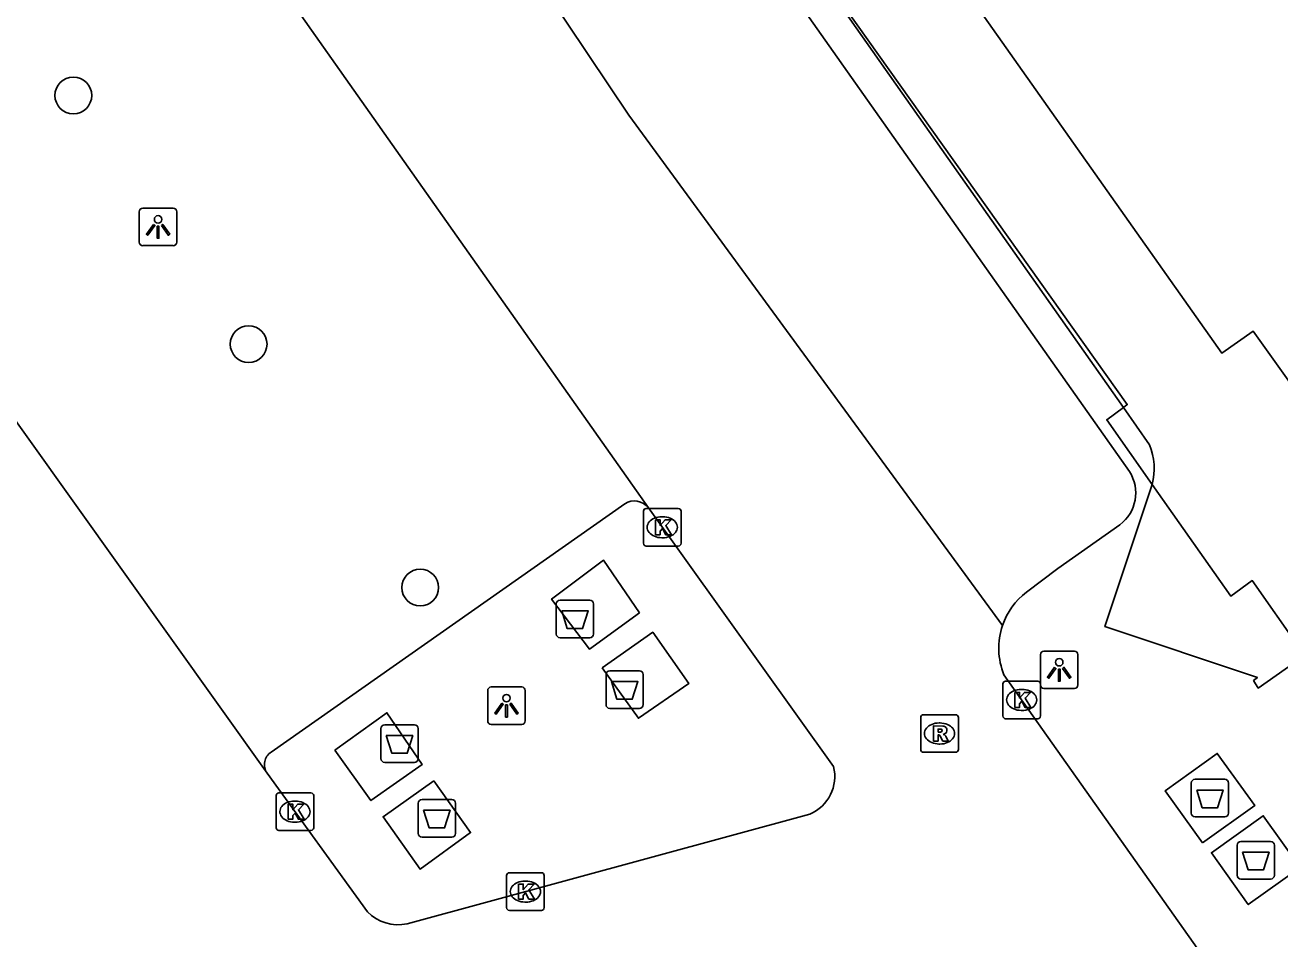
# Model space of a CAD drawing. Extents: x 159353 to 160616, y 385893 to 387321.
# Drawn here: x 160233.97 to 160267.33, y 386891.86 to 386916.16 of the extents above; entities that cross this region are included whole.
import ezdxf

# ---------------------------------------------------------------- set-up
doc = ezdxf.new("R2010")
doc.units = 0
for name, color, linetype in [('IMGEO_Afval_apart_plaats', 7, 'Continuous'), ('IMGEO_Boom', 7, 'Continuous'), ('IMGEO_Kolk', 7, 'Continuous'), ('IMGEO_Lichtpunt', 7, 'Continuous'), ('IMGEO_Muur', 7, 'Continuous'), ('IMGEO_Pand', 7, 'Continuous'), ('IMGEO_Parkeervlak_open', 7, 'Continuous'), ('IMGEO_Rijbaan_lokaal_open', 7, 'Continuous'), ('IMGEO_Rioolput', 7, 'Continuous'), ('IMGEO_Voetpad_gesloten', 7, 'Continuous'), ('IMGEO_Voetpad_open', 7, 'Continuous')]:
    doc.layers.add(name, color=color, linetype=linetype)

msp = doc.modelspace()

# ---------------------------------------------------------------- linework, layer by layer
at = {"layer": 'IMGEO_Afval_apart_plaats'}
for p, q in [((160248.096, 386899.965), (160248.096, 386900.765)), ((160248.096, 386900.765), (160248.096, 386899.965)), ((160248.196, 386900.865), (160248.986, 386900.865)), ((160248.986, 386900.865), (160248.196, 386900.865)), ((160249.086, 386900.765), (160249.086, 386899.965)), ((160249.086, 386899.965), (160249.086, 386900.765)), ((160248.986, 386899.865), (160248.196, 386899.865)), ((160248.196, 386899.865), (160248.986, 386899.865)), ((160249.517, 386898.986), (160250.307, 386898.986)), ((160250.307, 386898.986), (160249.517, 386898.986)), ((160249.417, 386898.086), (160249.417, 386898.886)), ((160249.417, 386898.886), (160249.417, 386898.086)), ((160250.407, 386898.886), (160250.407, 386898.086)), ((160250.407, 386898.086), (160250.407, 386898.886)), ((160250.307, 386897.986), (160249.517, 386897.986)), ((160249.517, 386897.986), (160250.307, 386897.986)), ((160243.434, 386896.651), (160243.434, 386897.451)), ((160243.434, 386897.451), (160243.434, 386896.651)), ((160243.534, 386897.551), (160244.324, 386897.551)), ((160244.324, 386897.551), (160243.534, 386897.551)), ((160244.424, 386897.451), (160244.424, 386896.651)), ((160244.424, 386896.651), (160244.424, 386897.451)), ((160244.324, 386896.551), (160243.534, 386896.551)), ((160243.534, 386896.551), (160244.324, 386896.551)), ((160264.977, 386895.201), (160264.977, 386896.001)), ((160264.977, 386896.001), (160264.977, 386895.201)), ((160265.077, 386896.101), (160265.867, 386896.101)), ((160265.867, 386896.101), (160265.077, 386896.101)), ((160265.967, 386896.001), (160265.967, 386895.201)), ((160265.967, 386895.201), (160265.967, 386896.001)), ((160244.426, 386894.663), (160244.426, 386895.463)), ((160244.426, 386895.463), (160244.426, 386894.663)), ((160244.526, 386895.563), (160245.316, 386895.563)), ((160245.316, 386895.563), (160244.526, 386895.563)), ((160245.416, 386895.463), (160245.416, 386894.663)), ((160245.416, 386894.663), (160245.416, 386895.463)), ((160265.867, 386895.101), (160265.077, 386895.101)), ((160265.077, 386895.101), (160265.867, 386895.101)), ((160245.316, 386894.563), (160244.526, 386894.563)), ((160244.526, 386894.563), (160245.316, 386894.563)), ((160266.197, 386893.549), (160266.197, 386894.349)), ((160266.197, 386894.349), (160266.197, 386893.549)), ((160266.297, 386894.449), (160267.087, 386894.449)), ((160267.087, 386894.449), (160266.297, 386894.449)), ((160267.187, 386894.349), (160267.187, 386893.549)), ((160267.187, 386893.549), (160267.187, 386894.349)), ((160267.087, 386893.449), (160266.297, 386893.449)), ((160266.297, 386893.449), (160267.087, 386893.449))]:
    msp.add_line(p, q, dxfattribs=at)
for points in [[(160248.239, 386900.579), (160248.943, 386900.579), (160248.794, 386900.109), (160248.388, 386900.109), (160248.239, 386900.579)], [(160249.56, 386898.7), (160250.264, 386898.7), (160250.115, 386898.23), (160249.709, 386898.23), (160249.56, 386898.7)], [(160243.577, 386897.265), (160244.281, 386897.265), (160244.132, 386896.795), (160243.726, 386896.795), (160243.577, 386897.265)], [(160265.12, 386895.815), (160265.824, 386895.815), (160265.675, 386895.345), (160265.269, 386895.345), (160265.12, 386895.815)], [(160244.569, 386895.277), (160245.273, 386895.277), (160245.124, 386894.807), (160244.718, 386894.807), (160244.569, 386895.277)], [(160266.34, 386894.163), (160267.044, 386894.163), (160266.895, 386893.693), (160266.489, 386893.693), (160266.34, 386894.163)]]:
    msp.add_lwpolyline(points, dxfattribs=at)
for centre, start, end in [((160248.196, 386900.765), 90, 180), ((160248.196, 386900.765), 90, 180), ((160248.986, 386900.765), 0, 90), ((160248.986, 386900.765), 360, 90), ((160248.196, 386899.965), 180, 270), ((160248.196, 386899.965), 180, 270), ((160248.986, 386899.965), 270, 0), ((160248.986, 386899.965), 270, 0), ((160249.517, 386898.886), 90, 180), ((160249.517, 386898.886), 90, 180), ((160250.307, 386898.886), 0, 90), ((160250.307, 386898.886), 360, 90), ((160249.517, 386898.086), 180, 270), ((160249.517, 386898.086), 180, 270), ((160250.307, 386898.086), 270, 0), ((160250.307, 386898.086), 270, 0), ((160243.534, 386897.451), 90, 180), ((160243.534, 386897.451), 90, 180), ((160244.324, 386897.451), 0, 90), ((160244.324, 386897.451), 360, 90), ((160243.534, 386896.651), 180, 270), ((160243.534, 386896.651), 180, 270), ((160244.324, 386896.651), 270, 0), ((160244.324, 386896.651), 270, 0), ((160265.077, 386896.001), 90, 180), ((160265.077, 386896.001), 90, 180), ((160265.867, 386896.001), 0, 90), ((160265.867, 386896.001), 360, 90), ((160244.526, 386895.463), 90, 180), ((160244.526, 386895.463), 90, 180), ((160245.316, 386895.463), 0, 90), ((160245.316, 386895.463), 360, 90), ((160265.077, 386895.201), 180, 270), ((160265.077, 386895.201), 180, 270), ((160265.867, 386895.201), 270, 0), ((160265.867, 386895.201), 270, 0), ((160244.526, 386894.663), 180, 270), ((160244.526, 386894.663), 180, 270), ((160245.316, 386894.663), 270, 0), ((160245.316, 386894.663), 270, 0), ((160266.297, 386894.349), 90, 180), ((160266.297, 386894.349), 90, 180), ((160267.087, 386894.349), 0, 90), ((160267.087, 386894.349), 360, 90), ((160266.297, 386893.549), 180, 270), ((160266.297, 386893.549), 180, 270), ((160267.087, 386893.549), 270, 0), ((160267.087, 386893.549), 270, 0)]:
    msp.add_arc(centre, 0.1, start, end, dxfattribs=at)
at = {"layer": 'IMGEO_Boom'}
for centre in [(160235.256, 386914.287), (160239.916, 386907.674), (160244.479, 386901.199)]:
    msp.add_circle(centre, 0.489, dxfattribs=at)
at = {"layer": 'IMGEO_Kolk'}
for p, q in [((160250.487, 386903.304), (160251.339, 386903.304)), ((160250.412, 386902.378), (160250.412, 386903.23)), ((160250.9, 386903.084), (160250.925, 386903.084)), ((160251.413, 386903.23), (160251.413, 386902.378)), ((160251.339, 386902.304), (160250.487, 386902.304)), ((160250.923, 386902.524), (160250.898, 386902.524)), ((160259.967, 386897.786), (160259.967, 386898.638)), ((160260.042, 386898.712), (160260.894, 386898.712)), ((160260.968, 386898.638), (160260.968, 386897.786)), ((160260.455, 386898.492), (160260.48, 386898.492)), ((160260.478, 386897.932), (160260.453, 386897.932)), ((160260.894, 386897.712), (160260.042, 386897.712)), ((160240.647, 386894.814), (160240.647, 386895.666)), ((160240.722, 386895.74), (160241.574, 386895.74)), ((160241.648, 386895.666), (160241.648, 386894.814)), ((160241.135, 386895.52), (160241.16, 386895.52)), ((160241.158, 386894.96), (160241.133, 386894.96)), ((160241.574, 386894.74), (160240.722, 386894.74)), ((160246.848, 386893.615), (160247.7, 386893.615)), ((160246.773, 386892.689), (160246.773, 386893.541)), ((160247.261, 386893.395), (160247.286, 386893.395)), ((160247.774, 386893.541), (160247.774, 386892.689)), ((160247.7, 386892.615), (160246.848, 386892.615)), ((160247.284, 386892.835), (160247.259, 386892.835))]:
    msp.add_line(p, q, dxfattribs=at)
for points in [[(160250.487, 386903.304), (160251.339, 386903.304)], [(160250.412, 386902.378), (160250.412, 386903.23)], [(160250.733, 386903.004), (160250.856, 386903.004), (160250.856, 386902.853), (160250.986, 386903.004), (160251.15, 386903.004), (160251.004, 386902.853), (160251.157, 386902.604), (160251.005, 386902.604), (160250.92, 386902.768), (160250.856, 386902.701), (160250.856, 386902.604), (160250.733, 386902.604), (160250.733, 386903.004)], [(160251.413, 386903.23), (160251.413, 386902.378)], [(160251.339, 386902.304), (160250.487, 386902.304)], [(160259.967, 386897.786), (160259.967, 386898.638)], [(160260.042, 386898.712), (160260.894, 386898.712)], [(160260.968, 386898.638), (160260.968, 386897.786)], [(160260.288, 386898.412), (160260.411, 386898.412), (160260.411, 386898.261), (160260.541, 386898.412), (160260.705, 386898.412), (160260.559, 386898.261), (160260.712, 386898.012), (160260.56, 386898.012), (160260.475, 386898.176), (160260.411, 386898.109), (160260.411, 386898.012), (160260.288, 386898.012), (160260.288, 386898.412)], [(160260.894, 386897.712), (160260.042, 386897.712)], [(160240.647, 386894.814), (160240.647, 386895.666)], [(160240.722, 386895.74), (160241.574, 386895.74)], [(160241.648, 386895.666), (160241.648, 386894.814)], [(160240.968, 386895.44), (160241.091, 386895.44), (160241.091, 386895.289), (160241.221, 386895.44), (160241.385, 386895.44), (160241.239, 386895.289), (160241.392, 386895.04), (160241.24, 386895.04), (160241.155, 386895.204), (160241.091, 386895.137), (160241.091, 386895.04), (160240.968, 386895.04), (160240.968, 386895.44)], [(160241.574, 386894.74), (160240.722, 386894.74)], [(160246.848, 386893.615), (160247.7, 386893.615)], [(160246.773, 386892.689), (160246.773, 386893.541)], [(160247.094, 386893.315), (160247.217, 386893.315), (160247.217, 386893.164), (160247.347, 386893.315), (160247.511, 386893.315), (160247.365, 386893.164), (160247.518, 386892.915), (160247.366, 386892.915), (160247.281, 386893.079), (160247.217, 386893.012), (160247.217, 386892.915), (160247.094, 386892.915), (160247.094, 386893.315)], [(160247.774, 386893.541), (160247.774, 386892.689)], [(160247.7, 386892.615), (160246.848, 386892.615)]]:
    msp.add_lwpolyline(points, dxfattribs=at)
for centre, start, end in [((160250.489, 386903.228), 91.552, 178.448), ((160250.489, 386903.228), 91.552, 178.448), ((160251.337, 386903.228), 1.552, 88.448), ((160251.337, 386903.228), 1.552, 88.448), ((160250.489, 386902.38), 181.552, 268.448), ((160250.489, 386902.38), 181.552, 268.448), ((160251.337, 386902.38), 271.552, 358.448), ((160251.337, 386902.38), 271.552, 358.448), ((160260.044, 386898.636), 91.552, 178.448), ((160260.044, 386898.636), 91.552, 178.448), ((160260.892, 386898.636), 1.552, 88.448), ((160260.892, 386898.636), 1.552, 88.448), ((160260.044, 386897.788), 181.552, 268.448), ((160260.044, 386897.788), 181.552, 268.448), ((160260.892, 386897.788), 271.552, 358.448), ((160260.892, 386897.788), 271.552, 358.448), ((160240.724, 386895.664), 91.552, 178.448), ((160240.724, 386895.664), 91.552, 178.448), ((160241.572, 386895.664), 1.552, 88.448), ((160241.572, 386895.664), 1.552, 88.448), ((160240.724, 386894.816), 181.552, 268.448), ((160240.724, 386894.816), 181.552, 268.448), ((160241.572, 386894.816), 271.552, 358.448), ((160241.572, 386894.816), 271.552, 358.448), ((160246.85, 386893.539), 91.552, 178.448), ((160246.85, 386893.539), 91.552, 178.448), ((160247.698, 386893.539), 1.552, 88.448), ((160247.698, 386893.539), 1.552, 88.448), ((160246.85, 386892.691), 181.552, 268.448), ((160246.85, 386892.691), 181.552, 268.448), ((160247.698, 386892.691), 271.552, 358.448), ((160247.698, 386892.691), 271.552, 358.448)]:
    msp.add_arc(centre, 0.0765, start, end, dxfattribs=at)
for centre, major_axis, ratio, start_param, end_param in [((160250.899, 386902.804), (-0.387, 0.002), 0.722429, 4.712389, 7.853982), ((160250.924, 386902.804), (-0.39, 0.002), 0.717154, 1.570796, 4.712389), ((160260.454, 386898.212), (-0.387, 0.002), 0.722429, 4.712389, 7.853982), ((160260.479, 386898.212), (-0.39, 0.002), 0.717154, 1.570796, 4.712389), ((160241.134, 386895.24), (-0.387, 0.002), 0.722429, 4.712389, 7.853982), ((160241.159, 386895.24), (-0.39, 0.002), 0.717154, 1.570796, 4.712389), ((160247.26, 386893.115), (-0.387, 0.002), 0.722429, 4.712389, 7.853982), ((160247.285, 386893.115), (-0.39, 0.002), 0.717154, 1.570796, 4.712389)]:
    msp.add_ellipse(centre, major_axis=major_axis, ratio=ratio, start_param=start_param, end_param=end_param, dxfattribs=at)
at = {"layer": 'IMGEO_Lichtpunt'}
for p, q in [((160237.912, 386911.289), (160237.104, 386911.289)), ((160237.912, 386911.289), (160237.104, 386911.289)), ((160237.01, 386911.194), (160237.01, 386910.387)), ((160237.01, 386911.194), (160237.01, 386910.387)), ((160238.006, 386910.387), (160238.006, 386911.194)), ((160238.006, 386910.387), (160238.006, 386911.194)), ((160237.104, 386910.293), (160237.912, 386910.293)), ((160237.104, 386910.293), (160237.912, 386910.293)), ((160260.967, 386899.416), (160260.967, 386898.609)), ((160260.967, 386899.416), (160260.967, 386898.609)), ((160261.869, 386899.511), (160261.061, 386899.511)), ((160261.869, 386899.511), (160261.061, 386899.511)), ((160261.963, 386898.609), (160261.963, 386899.416)), ((160261.963, 386898.609), (160261.963, 386899.416)), ((160246.273, 386898.462), (160246.273, 386897.655)), ((160246.273, 386898.462), (160246.273, 386897.655)), ((160247.175, 386898.557), (160246.367, 386898.557)), ((160247.175, 386898.557), (160246.367, 386898.557)), ((160247.269, 386897.655), (160247.269, 386898.462)), ((160247.269, 386897.655), (160247.269, 386898.462)), ((160261.061, 386898.515), (160261.869, 386898.515)), ((160261.061, 386898.515), (160261.869, 386898.515)), ((160246.367, 386897.561), (160247.175, 386897.561)), ((160246.367, 386897.561), (160247.175, 386897.561))]:
    msp.add_line(p, q, dxfattribs=at)
for points in [[(160237.384, 386910.858), (160237.423, 386910.83), (160237.235, 386910.568), (160237.197, 386910.595), (160237.384, 386910.858)], [(160237.486, 386910.81), (160237.533, 386910.81), (160237.533, 386910.488), (160237.486, 386910.488), (160237.486, 386910.81)], [(160237.596, 386910.83), (160237.634, 386910.857), (160237.821, 386910.595), (160237.782, 386910.567), (160237.596, 386910.83)], [(160261.341, 386899.08), (160261.38, 386899.052), (160261.192, 386898.79), (160261.154, 386898.817), (160261.341, 386899.08)], [(160261.443, 386899.032), (160261.49, 386899.032), (160261.49, 386898.71), (160261.443, 386898.71), (160261.443, 386899.032)], [(160261.553, 386899.052), (160261.591, 386899.079), (160261.778, 386898.817), (160261.739, 386898.789), (160261.553, 386899.052)], [(160246.647, 386898.126), (160246.686, 386898.098), (160246.498, 386897.836), (160246.46, 386897.863), (160246.647, 386898.126)], [(160246.749, 386898.078), (160246.796, 386898.078), (160246.796, 386897.756), (160246.749, 386897.756), (160246.749, 386898.078)], [(160246.859, 386898.098), (160246.897, 386898.125), (160247.084, 386897.863), (160247.045, 386897.835), (160246.859, 386898.098)]]:
    msp.add_lwpolyline(points, dxfattribs=at)
for centre in [(160237.509, 386910.992), (160261.466, 386899.214), (160246.772, 386898.26)]:
    msp.add_circle(centre, 0.0994, dxfattribs=at)
for centre, start, end in [((160237.104, 386911.194), 90, 180), ((160237.104, 386911.194), 90, 180), ((160237.912, 386911.194), 0, 90), ((160237.912, 386911.194), 0, 90), ((160237.104, 386910.387), 180, 270), ((160237.104, 386910.387), 180, 270), ((160237.912, 386910.387), 270, 0), ((160237.912, 386910.387), 270, 360), ((160261.061, 386899.416), 90, 180), ((160261.061, 386899.416), 90, 180), ((160261.869, 386899.416), 0, 90), ((160261.869, 386899.416), 0, 90), ((160261.061, 386898.609), 180, 270), ((160261.061, 386898.609), 180, 270), ((160261.869, 386898.609), 270, 0), ((160261.869, 386898.609), 270, 360), ((160246.367, 386898.462), 90, 180), ((160246.367, 386898.462), 90, 180), ((160247.175, 386898.462), 0, 90), ((160247.175, 386898.462), 0, 90), ((160246.367, 386897.655), 180, 270), ((160246.367, 386897.655), 180, 270), ((160247.175, 386897.655), 270, 0), ((160247.175, 386897.655), 270, 360)]:
    msp.add_arc(centre, 0.0946, start, end, dxfattribs=at)
at = {"layer": 'IMGEO_Muur'}
for points in [[(160263.171, 386905.99), (160247.742, 386927.934)], [(160247.742, 386927.934), (160263.273, 386906.066), (160263.171, 386905.99)]]:
    msp.add_lwpolyline(points, dxfattribs=at)
at = {"layer": 'IMGEO_Pand'}
msp.add_lwpolyline([(160235.08, 386950.548), (160247.273, 386933.252), (160248.301, 386934), (160250.782, 386930.541), (160249.907, 386929.937), (160265.786, 386907.434), (160266.62, 386908.023), (160269.079, 386904.582), (160268.036, 386903.823), (160280.221, 386886.541)], dxfattribs=at)
at = {"layer": 'IMGEO_Parkeervlak_open'}
msp.add_lwpolyline([(160249.914, 386903.43), (160240.517, 386896.825)], dxfattribs=at)
for centre, radius, start, end in [((160250.167, 386903.022), 0.481, 38.3843, 121.8073), ((160240.728, 386896.493), 0.393, 122.3865, 214.875)]:
    msp.add_arc(centre, radius, start, end, dxfattribs=at)
at = {"layer": 'IMGEO_Rijbaan_lokaal_open'}
for points in [[(160222.315, 386943.389), (160238.148, 386920.913), (160250.544, 386903.32)], [(160240.405, 386896.268), (160228.895, 386912.393), (160212.008, 386936.305)], [(160259.957, 386900.192), (160250.028, 386913.765), (160240.227, 386928.4)], [(160255.468, 386896.441), (160250.544, 386903.32)], [(160259.997, 386898.879), (160265.545, 386891.033)], [(160240.405, 386896.268), (160243.075, 386892.577)], [(160244.131, 386892.258), (160254.838, 386895.176)]]:
    msp.add_lwpolyline(points, dxfattribs=at)
for centre, radius, start, end in [((160261.754, 386899.59), 1.895, 161.4704, 202.0195), ((160254.398, 386896.184), 1.1, 293.5623, 13.4889), ((160243.888, 386893.362), 1.13, 223.9721, 282.4106)]:
    msp.add_arc(centre, radius, start, end, dxfattribs=at)
at = {"layer": 'IMGEO_Rioolput'}
for p, q in [((160257.784, 386896.893), (160257.784, 386897.745)), ((160257.859, 386897.819), (160258.711, 386897.819)), ((160258.272, 386897.599), (160258.297, 386897.599)), ((160258.785, 386897.745), (160258.785, 386896.893)), ((160258.295, 386897.039), (160258.27, 386897.039)), ((160258.711, 386896.819), (160257.859, 386896.819))]:
    msp.add_line(p, q, dxfattribs=at)
for points in [[(160257.784, 386896.893), (160257.784, 386897.745)], [(160257.859, 386897.819), (160258.711, 386897.819)], [(160258.785, 386897.745), (160258.785, 386896.893)], [(160258.373, 386897.517), (160258.121, 386897.519), (160258.121, 386897.119)], [(160258.121, 386897.119), (160258.245, 386897.119), (160258.245, 386897.281), (160258.256, 386897.281)], [(160258.299, 386897.438), (160258.245, 386897.438), (160258.245, 386897.357)], [(160258.245, 386897.357), (160258.297, 386897.357)], [(160258.303, 386897.252), (160258.374, 386897.119), (160258.514, 386897.119), (160258.449, 386897.245)], [(160258.711, 386896.819), (160257.859, 386896.819)]]:
    msp.add_lwpolyline(points, dxfattribs=at)
for centre, radius, start, end in [((160257.861, 386897.743), 0.0765, 91.552, 178.448), ((160257.861, 386897.743), 0.0765, 91.552, 178.448), ((160258.709, 386897.743), 0.0765, 1.552, 88.448), ((160258.709, 386897.743), 0.0765, 1.552, 88.448), ((160258.255, 386897.228), 0.0533, 26.0293, 88.6989), ((160258.281, 386897.546), 0.19, 274.7715, 282.9687), ((160258.305, 386897.342), 0.0964, 77.0061, 93.1865), ((160258.319, 386897.399), 0.0378, 276.6634, 79.6772), ((160258.372, 386897.407), 0.109, 350.3612, 89.416), ((160258.37, 386897.407), 0.112, 277.5842, 350.9817), ((160258.354, 386897.192), 0.108, 29.5134, 73.7905), ((160257.861, 386896.895), 0.0765, 181.552, 268.448), ((160257.861, 386896.895), 0.0765, 181.552, 268.448), ((160258.709, 386896.895), 0.0765, 271.552, 358.448), ((160258.709, 386896.895), 0.0765, 271.552, 358.448)]:
    msp.add_arc(centre, radius, start, end, dxfattribs=at)
for centre, major_axis, ratio, start_param, end_param in [((160258.271, 386897.319), (-0.387, 0.002), 0.722429, 4.712389, 7.853982), ((160258.296, 386897.319), (-0.39, 0.002), 0.717154, 1.570796, 4.712389)]:
    msp.add_ellipse(centre, major_axis=major_axis, ratio=ratio, start_param=start_param, end_param=end_param, dxfattribs=at)
at = {"layer": 'IMGEO_Voetpad_gesloten'}
for points in [[(160250.309, 386900.531), (160249.354, 386901.928), (160247.972, 386900.895), (160248.976, 386899.562), (160250.309, 386900.531)], [(160249.314, 386899.061), (160250.661, 386900.012), (160251.616, 386898.648), (160250.279, 386897.723), (160249.314, 386899.061)], [(160242.212, 386896.879), (160243.168, 386895.537), (160244.532, 386896.495), (160243.594, 386897.87), (160242.212, 386896.879)], [(160265.277, 386894.411), (160264.283, 386895.798), (160265.668, 386896.791), (160266.662, 386895.404), (160265.277, 386894.411)], [(160244.841, 386896.056), (160243.489, 386895.103), (160244.474, 386893.715), (160245.818, 386894.682), (160244.841, 386896.056)], [(160267.873, 386893.752), (160266.491, 386892.769), (160265.511, 386894.147), (160266.892, 386895.13), (160267.873, 386893.752)]]:
    msp.add_lwpolyline(points, dxfattribs=at)
at = {"layer": 'IMGEO_Voetpad_open'}
for points in [[(160245.711, 386929.282), (160263.334, 386904.284)], [(160263.938, 386903.943), (160262.728, 386905.664), (160263.171, 386905.99)], [(160263.171, 386905.99), (160263.867, 386905)], [(160267.952, 386899.366), (160266.758, 386898.529), (160266.633, 386898.726), (160266.733, 386898.805), (160262.68, 386900.163), (160263.938, 386903.943)], [(160263.938, 386903.943), (160266.026, 386900.974), (160266.596, 386901.385), (160267.861, 386899.577), (160267.952, 386899.366)], [(160263.081, 386902.87), (160261.427, 386901.705), (160260.592, 386901.077)]]:
    msp.add_lwpolyline(points, dxfattribs=at)
for centre, radius, start, end in [((160262.272, 386904.362), 1.718, 345.888, 21.7977), ((160262.438, 386903.715), 1.062, 307.2837, 32.4277), ((160261.742, 386899.582), 1.886, 127.5598, 161.1202)]:
    msp.add_arc(centre, radius, start, end, dxfattribs=at)

doc.saveas('drawing.dxf')
